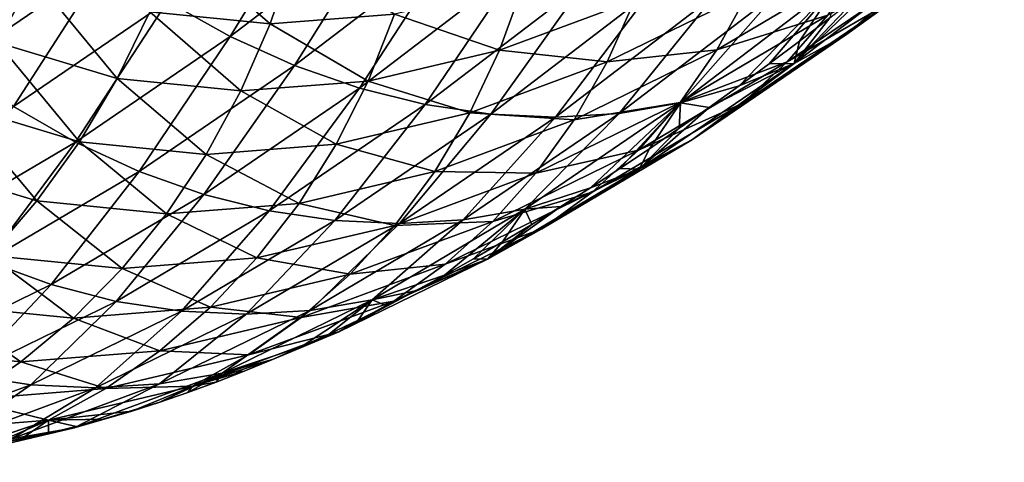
# Model space of a CAD drawing. Header units: millimetres. Extents: x -522 to 188, y -54 to 63.
# Tile 930 of 1056: x 10.31 to 14.06, y -53.7 to -52.01. Entities that reach past the tile are written whole.
import ezdxf

# ---------------------------------------------------------------- set-up
doc = ezdxf.new("R2010")
doc.units = ezdxf.units.MM
doc.header["$LTSCALE"] = 65.185185
doc.layers.add('39', color=7, linetype='CONTINUOUS')
doc.layers.add('40', color=7, linetype='CONTINUOUS')

msp = doc.modelspace()

# ---------------------------------------------------------------- linework, layer by layer
at = {"layer": '39', "linetype": 'CONTINUOUS'}
for points in [[(10.3657, -51.8512, -2.9363), (9.94, -51.6246, -2.2141), (10.2279, -52.1007, -2.9568), (10.3657, -51.8512, -2.9363)], [(13.6439, -51.9352, -10.5767), (13.4587, -52.0695, -10.7479), (14.058, -51.6122, -11.7357), (13.6439, -51.9352, -10.5767)], [(13.4587, -52.0695, -10.7479), (13.8598, -51.7221, -11.9098), (14.058, -51.6122, -11.7357), (13.4587, -52.0695, -10.7479)], [(11.266, -52.0305, -4.4633), (10.9111, -51.7196, -3.6562), (10.8081, -51.9844, -3.687), (11.266, -52.0305, -4.4633)], [(11.3561, -51.7646, -4.4102), (10.9111, -51.7196, -3.6562), (11.266, -52.0305, -4.4633), (11.3561, -51.7646, -4.4102)], [(13.2583, -52.1812, -10.9184), (13.8598, -51.7221, -11.9098), (13.4587, -52.0695, -10.7479), (13.2583, -52.1812, -10.9184)], [(13.2583, -52.1812, -10.9184), (13.6264, -51.8261, -12.0449), (13.8598, -51.7221, -11.9098), (13.2583, -52.1812, -10.9184)], [(11.7396, -51.9942, -5.2634), (11.3561, -51.7646, -4.4102), (11.266, -52.0305, -4.4633), (11.7396, -51.9942, -5.2634)], [(13.8124, -51.7795, -10.4063), (13.3868, -51.9968, -9.2864), (13.2328, -52.1751, -9.4482), (13.8124, -51.7795, -10.4063)], [(13.8124, -51.7795, -10.4063), (13.2328, -52.1751, -9.4482), (13.6439, -51.9352, -10.5767), (13.8124, -51.7795, -10.4063)], [(13.5215, -51.7998, -9.1292), (13.0842, -51.9126, -8.0634), (12.9647, -52.1295, -8.206), (13.5215, -51.7998, -9.1292)], [(13.5215, -51.7998, -9.1292), (12.9647, -52.1295, -8.206), (13.3868, -51.9968, -9.2864), (13.5215, -51.7998, -9.1292)], [(10.6843, -52.2381, -3.7314), (10.3657, -51.8512, -2.9363), (10.2279, -52.1007, -2.9568), (10.6843, -52.2381, -3.7314)], [(10.8081, -51.9844, -3.687), (10.3657, -51.8512, -2.9363), (10.6843, -52.2381, -3.7314), (10.8081, -51.9844, -3.687)], [(13.51, -51.9181, -11.8533), (13.6264, -51.8261, -12.0449), (13.2583, -52.1812, -10.9184), (13.51, -51.9181, -11.8533)], [(12.2295, -51.8795, -6.0865), (11.7396, -51.9942, -5.2634), (12.1381, -52.1309, -6.1871), (12.2295, -51.8795, -6.0865)], [(12.6526, -51.9399, -7.0469), (12.2295, -51.8795, -6.0865), (12.1381, -52.1309, -6.1871), (12.6526, -51.9399, -7.0469)], [(13.0842, -51.9126, -8.0634), (12.5477, -52.1752, -7.1707), (12.9647, -52.1295, -8.206), (13.0842, -51.9126, -8.0634)], [(13.0842, -51.9126, -8.0634), (12.6526, -51.9399, -7.0469), (12.5477, -52.1752, -7.1707), (13.0842, -51.9126, -8.0634)], [(13.3941, -52.0081, -11.6624), (13.51, -51.9181, -11.8533), (13.2583, -52.1812, -10.9184), (13.3941, -52.0081, -11.6624)], [(12.6526, -51.9399, -7.0469), (12.1381, -52.1309, -6.1871), (12.5477, -52.1752, -7.1707), (12.6526, -51.9399, -7.0469)], [(13.6439, -51.9352, -10.5767), (13.0609, -52.3331, -9.6129), (13.4587, -52.0695, -10.7479), (13.6439, -51.9352, -10.5767)], [(13.6439, -51.9352, -10.5767), (13.2328, -52.1751, -9.4482), (13.0609, -52.3331, -9.6129), (13.6439, -51.9352, -10.5767)], [(11.1546, -52.2853, -4.5291), (10.8081, -51.9844, -3.687), (10.6843, -52.2381, -3.7314), (11.1546, -52.2853, -4.5291)], [(11.266, -52.0305, -4.4633), (10.8081, -51.9844, -3.687), (11.1546, -52.2853, -4.5291), (11.266, -52.0305, -4.4633)], [(11.7396, -51.9942, -5.2634), (11.266, -52.0305, -4.4633), (11.6389, -52.2479, -5.348), (11.7396, -51.9942, -5.2634)], [(12.1381, -52.1309, -6.1871), (11.7396, -51.9942, -5.2634), (11.6389, -52.2479, -5.348), (12.1381, -52.1309, -6.1871)], [(13.3868, -51.9968, -9.2864), (12.8251, -52.3294, -8.3551), (13.2328, -52.1751, -9.4482), (13.3868, -51.9968, -9.2864)], [(13.3868, -51.9968, -9.2864), (12.9647, -52.1295, -8.206), (12.8251, -52.3294, -8.3551), (13.3868, -51.9968, -9.2864)], [(13.2787, -52.0961, -11.4722), (13.3941, -52.0081, -11.6624), (13.2583, -52.1812, -10.9184), (13.2787, -52.0961, -11.4722)], [(11.6389, -52.2479, -5.348), (11.266, -52.0305, -4.4633), (11.1546, -52.2853, -4.5291), (11.6389, -52.2479, -5.348)], [(13.0609, -52.3331, -9.6129), (12.8727, -52.4695, -9.7791), (13.4587, -52.0695, -10.7479), (13.0609, -52.3331, -9.6129)], [(12.8727, -52.4695, -9.7791), (13.2583, -52.1812, -10.9184), (13.4587, -52.0695, -10.7479), (12.8727, -52.4695, -9.7791)], [(10.5407, -52.4784, -3.789), (10.2279, -52.1007, -2.9568), (10.071, -52.337, -2.9917), (10.5407, -52.4784, -3.789)], [(10.6843, -52.2381, -3.7314), (10.2279, -52.1007, -2.9568), (10.5407, -52.4784, -3.789), (10.6843, -52.2381, -3.7314)], [(13.1638, -52.1821, -11.2826), (13.2787, -52.0961, -11.4722), (13.2583, -52.1812, -10.9184), (13.1638, -52.1821, -11.2826)], [(12.1381, -52.1309, -6.1871), (11.6389, -52.2479, -5.348), (12.0255, -52.369, -6.2979), (12.1381, -52.1309, -6.1871)], [(12.5477, -52.1752, -7.1707), (12.1381, -52.1309, -6.1871), (12.0255, -52.369, -6.2979), (12.5477, -52.1752, -7.1707)], [(12.9647, -52.1295, -8.206), (12.5477, -52.1752, -7.1707), (12.4219, -52.3951, -7.3029), (12.9647, -52.1295, -8.206)], [(12.9647, -52.1295, -8.206), (12.4219, -52.3951, -7.3029), (12.8251, -52.3294, -8.3551), (12.9647, -52.1295, -8.206)], [(12.5477, -52.1752, -7.1707), (12.0255, -52.369, -6.2979), (12.4219, -52.3951, -7.3029), (12.5477, -52.1752, -7.1707)], [(13.2328, -52.1751, -9.4482), (12.8251, -52.3294, -8.3551), (12.6666, -52.5103, -8.5094), (13.2328, -52.1751, -9.4482)], [(13.2328, -52.1751, -9.4482), (12.6666, -52.5103, -8.5094), (13.0609, -52.3331, -9.6129), (13.2328, -52.1751, -9.4482)], [(12.6698, -52.5829, -9.9454), (13.2583, -52.1812, -10.9184), (12.8727, -52.4695, -9.7791), (12.6698, -52.5829, -9.9454)], [(12.6698, -52.5829, -9.9454), (12.9353, -52.3477, -10.9055), (13.2583, -52.1812, -10.9184), (12.6698, -52.5829, -9.9454)], [(12.9353, -52.3477, -10.9055), (13.0493, -52.2659, -11.0937), (13.2583, -52.1812, -10.9184), (12.9353, -52.3477, -10.9055)], [(13.0493, -52.2659, -11.0937), (13.1638, -52.1821, -11.2826), (13.2583, -52.1812, -10.9184), (13.0493, -52.2659, -11.0937)], [(11.0227, -52.5266, -4.607), (10.6843, -52.2381, -3.7314), (10.5407, -52.4784, -3.789), (11.0227, -52.5266, -4.607)], [(11.1546, -52.2853, -4.5291), (10.6843, -52.2381, -3.7314), (11.0227, -52.5266, -4.607), (11.1546, -52.2853, -4.5291)], [(11.6389, -52.2479, -5.348), (11.1546, -52.2853, -4.5291), (11.5173, -52.4882, -5.4436), (11.6389, -52.2479, -5.348)], [(12.0255, -52.369, -6.2979), (11.6389, -52.2479, -5.348), (11.5173, -52.4882, -5.4436), (12.0255, -52.369, -6.2979)], [(11.5173, -52.4882, -5.4436), (11.1546, -52.2853, -4.5291), (11.0227, -52.5266, -4.607), (11.5173, -52.4882, -5.4436)], [(10.3788, -52.7031, -3.8592), (10.071, -52.337, -2.9917), (9.8966, -52.558, -3.0406), (10.3788, -52.7031, -3.8592)], [(10.5407, -52.4784, -3.789), (10.071, -52.337, -2.9917), (10.3788, -52.7031, -3.8592), (10.5407, -52.4784, -3.789)], [(12.8251, -52.3294, -8.3551), (12.2765, -52.5977, -7.4425), (12.6666, -52.5103, -8.5094), (12.8251, -52.3294, -8.3551)], [(12.8251, -52.3294, -8.3551), (12.4219, -52.3951, -7.3029), (12.2765, -52.5977, -7.4425), (12.8251, -52.3294, -8.3551)], [(13.0609, -52.3331, -9.6129), (12.4906, -52.6707, -8.6675), (12.8727, -52.4695, -9.7791), (13.0609, -52.3331, -9.6129)], [(13.0609, -52.3331, -9.6129), (12.6666, -52.5103, -8.5094), (12.4906, -52.6707, -8.6675), (13.0609, -52.3331, -9.6129)], [(12.0255, -52.369, -6.2979), (11.5173, -52.4882, -5.4436), (11.8925, -52.5916, -6.4181), (12.0255, -52.369, -6.2979)], [(12.4219, -52.3951, -7.3029), (12.0255, -52.369, -6.2979), (11.8925, -52.5916, -6.4181), (12.4219, -52.3951, -7.3029)], [(12.8218, -52.4273, -10.7179), (12.9353, -52.3477, -10.9055), (12.6698, -52.5829, -9.9454), (12.8218, -52.4273, -10.7179)], [(12.4219, -52.3951, -7.3029), (11.8925, -52.5916, -6.4181), (12.2765, -52.5977, -7.4425), (12.4219, -52.3951, -7.3029)], [(12.7087, -52.5048, -10.531), (12.8218, -52.4273, -10.7179), (12.6698, -52.5829, -9.9454), (12.7087, -52.5048, -10.531)], [(10.8718, -52.7522, -4.6963), (10.5407, -52.4784, -3.789), (10.3788, -52.7031, -3.8592), (10.8718, -52.7522, -4.6963)], [(11.0227, -52.5266, -4.607), (10.5407, -52.4784, -3.789), (10.8718, -52.7522, -4.6963), (11.0227, -52.5266, -4.607)], [(11.5173, -52.4882, -5.4436), (11.0227, -52.5266, -4.607), (11.3759, -52.7129, -5.5495), (11.5173, -52.4882, -5.4436)], [(11.8925, -52.5916, -6.4181), (11.5173, -52.4882, -5.4436), (11.3759, -52.7129, -5.5495), (11.8925, -52.5916, -6.4181)], [(12.4906, -52.6707, -8.6675), (12.2988, -52.809, -8.828), (12.8727, -52.4695, -9.7791), (12.4906, -52.6707, -8.6675)], [(12.2988, -52.809, -8.828), (12.6698, -52.5829, -9.9454), (12.8727, -52.4695, -9.7791), (12.2988, -52.809, -8.828)], [(11.3759, -52.7129, -5.5495), (11.0227, -52.5266, -4.607), (10.8718, -52.7522, -4.6963), (11.3759, -52.7129, -5.5495)], [(12.6666, -52.5103, -8.5094), (12.2765, -52.5977, -7.4425), (12.1127, -52.7811, -7.5881), (12.6666, -52.5103, -8.5094)], [(12.6666, -52.5103, -8.5094), (12.1127, -52.7811, -7.5881), (12.4906, -52.6707, -8.6675), (12.6666, -52.5103, -8.5094)], [(12.5961, -52.5801, -10.3447), (12.7087, -52.5048, -10.531), (12.6698, -52.5829, -9.9454), (12.5961, -52.5801, -10.3447)], [(10.3788, -52.7031, -3.8592), (9.8966, -52.558, -3.0406), (10.1999, -52.9103, -3.9414), (10.3788, -52.7031, -3.8592)], [(11.8925, -52.5916, -6.4181), (11.3759, -52.7129, -5.5495), (11.7403, -52.7966, -6.5464), (11.8925, -52.5916, -6.4181)], [(12.2765, -52.5977, -7.4425), (11.8925, -52.5916, -6.4181), (11.7403, -52.7966, -6.5464), (12.2765, -52.5977, -7.4425)], [(12.2765, -52.5977, -7.4425), (11.7403, -52.7966, -6.5464), (12.1127, -52.7811, -7.5881), (12.2765, -52.5977, -7.4425)], [(12.0929, -52.9241, -8.9893), (12.6698, -52.5829, -9.9454), (12.2988, -52.809, -8.828), (12.0929, -52.9241, -8.9893)], [(12.0929, -52.9241, -8.9893), (12.3721, -52.7242, -9.9739), (12.6698, -52.5829, -9.9454), (12.0929, -52.9241, -8.9893)], [(12.3721, -52.7242, -9.9739), (12.4839, -52.6533, -10.159), (12.6698, -52.5829, -9.9454), (12.3721, -52.7242, -9.9739)], [(12.4839, -52.6533, -10.159), (12.5961, -52.5801, -10.3447), (12.6698, -52.5829, -9.9454), (12.4839, -52.6533, -10.159)], [(12.4906, -52.6707, -8.6675), (11.932, -52.9437, -7.7385), (12.2988, -52.809, -8.828), (12.4906, -52.6707, -8.6675)], [(12.4906, -52.6707, -8.6675), (12.1127, -52.7811, -7.5881), (11.932, -52.9437, -7.7385), (12.4906, -52.6707, -8.6675)], [(10.703, -52.9602, -4.7961), (10.3788, -52.7031, -3.8592), (10.1999, -52.9103, -3.9414), (10.703, -52.9602, -4.7961)], [(10.8718, -52.7522, -4.6963), (10.3788, -52.7031, -3.8592), (10.703, -52.9602, -4.7961), (10.8718, -52.7522, -4.6963)], [(11.3759, -52.7129, -5.5495), (10.8718, -52.7522, -4.6963), (11.2161, -52.9198, -5.6647), (11.3759, -52.7129, -5.5495)], [(11.7403, -52.7966, -6.5464), (11.3759, -52.7129, -5.5495), (11.2161, -52.9198, -5.6647), (11.7403, -52.7966, -6.5464)], [(11.2161, -52.9198, -5.6647), (10.8718, -52.7522, -4.6963), (10.703, -52.9602, -4.7961), (11.2161, -52.9198, -5.6647)], [(12.2607, -52.7929, -9.7894), (12.3721, -52.7242, -9.9739), (12.0929, -52.9241, -8.9893), (12.2607, -52.7929, -9.7894)], [(12.1127, -52.7811, -7.5881), (11.7403, -52.7966, -6.5464), (11.5704, -52.9822, -6.6819), (12.1127, -52.7811, -7.5881)], [(12.1127, -52.7811, -7.5881), (11.5704, -52.9822, -6.6819), (11.932, -52.9437, -7.7385), (12.1127, -52.7811, -7.5881)], [(12.1497, -52.8593, -9.6055), (12.2607, -52.7929, -9.7894), (12.0929, -52.9241, -8.9893), (12.1497, -52.8593, -9.6055)], [(11.7403, -52.7966, -6.5464), (11.2161, -52.9198, -5.6647), (11.5704, -52.9822, -6.6819), (11.7403, -52.7966, -6.5464)], [(11.932, -52.9437, -7.7385), (11.7361, -53.0839, -7.8922), (12.2988, -52.809, -8.828), (11.932, -52.9437, -7.7385)], [(11.7361, -53.0839, -7.8922), (12.0929, -52.9241, -8.9893), (12.2988, -52.809, -8.828), (11.7361, -53.0839, -7.8922)], [(12.0391, -52.9235, -9.4222), (12.1497, -52.8593, -9.6055), (12.0929, -52.9241, -8.9893), (12.0391, -52.9235, -9.4222)], [(10.5181, -53.1485, -4.9056), (10.1999, -52.9103, -3.9414), (10.0057, -53.0979, -4.0348), (10.5181, -53.1485, -4.9056)], [(10.703, -52.9602, -4.7961), (10.1999, -52.9103, -3.9414), (10.5181, -53.1485, -4.9056), (10.703, -52.9602, -4.7961)], [(11.2161, -52.9198, -5.6647), (10.703, -52.9602, -4.7961), (11.0391, -53.1073, -5.7882), (11.2161, -52.9198, -5.6647)], [(11.5704, -52.9822, -6.6819), (11.2161, -52.9198, -5.6647), (11.0391, -53.1073, -5.7882), (11.5704, -52.9822, -6.6819)], [(11.932, -52.9437, -7.7385), (11.3843, -53.1468, -6.8231), (11.7361, -53.0839, -7.8922), (11.932, -52.9437, -7.7385)], [(11.932, -52.9437, -7.7385), (11.5704, -52.9822, -6.6819), (11.3843, -53.1468, -6.8231), (11.932, -52.9437, -7.7385)], [(11.5268, -53.2006, -8.0478), (12.0929, -52.9241, -8.9893), (11.7361, -53.0839, -7.8922), (11.5268, -53.2006, -8.0478)], [(11.5268, -53.2006, -8.0478), (11.8191, -53.0448, -9.0571), (12.0929, -52.9241, -8.9893), (11.5268, -53.2006, -8.0478)], [(11.8191, -53.0448, -9.0571), (11.9289, -52.9853, -9.2394), (12.0929, -52.9241, -8.9893), (11.8191, -53.0448, -9.0571)], [(11.9289, -52.9853, -9.2394), (12.0391, -52.9235, -9.4222), (12.0929, -52.9241, -8.9893), (11.9289, -52.9853, -9.2394)], [(11.0391, -53.1073, -5.7882), (10.703, -52.9602, -4.7961), (10.5181, -53.1485, -4.9056), (11.0391, -53.1073, -5.7882)], [(11.5704, -52.9822, -6.6819), (11.0391, -53.1073, -5.7882), (11.3843, -53.1468, -6.8231), (11.5704, -52.9822, -6.6819)], [(11.7096, -53.1019, -8.8753), (11.8191, -53.0448, -9.0571), (11.5268, -53.2006, -8.0478), (11.7096, -53.1019, -8.8753)], [(11.3843, -53.1468, -6.8231), (11.1837, -53.2888, -6.9689), (11.7361, -53.0839, -7.8922), (11.3843, -53.1468, -6.8231)], [(11.1837, -53.2888, -6.9689), (11.5268, -53.2006, -8.0478), (11.7361, -53.0839, -7.8922), (11.1837, -53.2888, -6.9689)], [(10.3185, -53.3155, -5.0237), (10.0057, -53.0979, -4.0348), (9.7979, -53.2644, -4.1387), (10.3185, -53.3155, -5.0237)], [(10.5181, -53.1485, -4.9056), (10.0057, -53.0979, -4.0348), (10.3185, -53.3155, -5.0237), (10.5181, -53.1485, -4.9056)], [(11.0391, -53.1073, -5.7882), (10.5181, -53.1485, -4.9056), (10.8468, -53.2734, -5.9187), (11.0391, -53.1073, -5.7882)], [(11.3843, -53.1468, -6.8231), (11.0391, -53.1073, -5.7882), (10.8468, -53.2734, -5.9187), (11.3843, -53.1468, -6.8231)], [(11.6006, -53.1566, -8.694), (11.7096, -53.1019, -8.8753), (11.5268, -53.2006, -8.0478), (11.6006, -53.1566, -8.694)], [(10.8468, -53.2734, -5.9187), (10.5181, -53.1485, -4.9056), (10.3185, -53.3155, -5.0237), (10.8468, -53.2734, -5.9187)], [(11.3843, -53.1468, -6.8231), (10.8468, -53.2734, -5.9187), (11.1837, -53.2888, -6.9689), (11.3843, -53.1468, -6.8231)], [(11.4918, -53.2088, -8.5131), (11.6006, -53.1566, -8.694), (11.5268, -53.2006, -8.0478), (11.4918, -53.2088, -8.5131)], [(10.9703, -53.4069, -7.1179), (11.5268, -53.2006, -8.0478), (11.1837, -53.2888, -6.9689), (10.9703, -53.4069, -7.1179)], [(10.9703, -53.4069, -7.1179), (11.2754, -53.3057, -8.1527), (11.5268, -53.2006, -8.0478), (10.9703, -53.4069, -7.1179)], [(11.2754, -53.3057, -8.1527), (11.3835, -53.2585, -8.3327), (11.5268, -53.2006, -8.0478), (11.2754, -53.3057, -8.1527)], [(11.3835, -53.2585, -8.3327), (11.4918, -53.2088, -8.5131), (11.5268, -53.2006, -8.0478), (11.3835, -53.2585, -8.3327)], [(10.3185, -53.3155, -5.0237), (9.7979, -53.2644, -4.1387), (10.1062, -53.4597, -5.1494), (10.3185, -53.3155, -5.0237)], [(10.8468, -53.2734, -5.9187), (10.3185, -53.3155, -5.0237), (10.6407, -53.4168, -6.0552), (10.8468, -53.2734, -5.9187)], [(10.8468, -53.2734, -5.9187), (10.6407, -53.4168, -6.0552), (11.1837, -53.2888, -6.9689), (10.8468, -53.2734, -5.9187)], [(10.3185, -53.3155, -5.0237), (10.1062, -53.4597, -5.1494), (10.6407, -53.4168, -6.0552), (10.3185, -53.3155, -5.0237)], [(10.6407, -53.4168, -6.0552), (10.9703, -53.4069, -7.1179), (11.1837, -53.2888, -6.9689), (10.6407, -53.4168, -6.0552)], [(11.1677, -53.3503, -7.9731), (11.2754, -53.3057, -8.1527), (10.9703, -53.4069, -7.1179), (11.1677, -53.3503, -7.9731)], [(11.0604, -53.3923, -7.7939), (11.1677, -53.3503, -7.9731), (10.9703, -53.4069, -7.1179), (11.0604, -53.3923, -7.7939)], [(10.9533, -53.4316, -7.615), (11.0604, -53.3923, -7.7939), (10.9703, -53.4069, -7.1179), (10.9533, -53.4316, -7.615)], [(10.1062, -53.4597, -5.1494), (10.4228, -53.5362, -6.1965), (10.6407, -53.4168, -6.0552), (10.1062, -53.4597, -5.1494)], [(10.4228, -53.5362, -6.1965), (10.9703, -53.4069, -7.1179), (10.6407, -53.4168, -6.0552), (10.4228, -53.5362, -6.1965)], [(10.4228, -53.5362, -6.1965), (10.7402, -53.502, -7.2581), (10.9703, -53.4069, -7.1179), (10.4228, -53.5362, -6.1965)], [(10.7402, -53.502, -7.2581), (10.8466, -53.4681, -7.4364), (10.9703, -53.4069, -7.1179), (10.7402, -53.502, -7.2581)], [(10.8466, -53.4681, -7.4364), (10.9533, -53.4316, -7.615), (10.9703, -53.4069, -7.1179), (10.8466, -53.4681, -7.4364)], [(9.8831, -53.5798, -5.2816), (10.4228, -53.5362, -6.1965), (10.1062, -53.4597, -5.1494), (9.8831, -53.5798, -5.2816)], [(10.6341, -53.5329, -7.0801), (10.7402, -53.502, -7.2581), (10.4228, -53.5362, -6.1965), (10.6341, -53.5329, -7.0801)], [(9.8831, -53.5798, -5.2816), (10.1081, -53.6434, -6.1936), (10.4228, -53.5362, -6.1965), (9.8831, -53.5798, -5.2816)], [(10.1081, -53.6434, -6.1936), (10.2127, -53.6274, -6.3705), (10.4228, -53.5362, -6.1965), (10.1081, -53.6434, -6.1936)], [(10.2127, -53.6274, -6.3705), (10.3176, -53.6083, -6.5476), (10.4228, -53.5362, -6.1965), (10.2127, -53.6274, -6.3705)], [(10.3176, -53.6083, -6.5476), (10.4228, -53.5862, -6.7249), (10.4228, -53.5362, -6.1965), (10.3176, -53.6083, -6.5476)], [(10.5283, -53.561, -6.9024), (10.6341, -53.5329, -7.0801), (10.4228, -53.5362, -6.1965), (10.5283, -53.561, -6.9024)], [(10.4228, -53.5862, -6.7249), (10.5283, -53.561, -6.9024), (10.4228, -53.5362, -6.1965), (10.4228, -53.5862, -6.7249)]]:
    msp.add_3dface(points, dxfattribs=at)
at = {"layer": '40', "linetype": 'CONTINUOUS'}
for points in [[(11.4754, -51.4876, -13.2462), (11.1139, -52.078, -12.1726), (10.8759, -51.9453, -12.2585), (11.4754, -51.4876, -13.2462)], [(11.7156, -51.6187, -13.1639), (11.1139, -52.078, -12.1726), (11.4754, -51.4876, -13.2462), (11.7156, -51.6187, -13.1639)], [(10.4269, -51.6166, -12.3864), (10.0636, -52.1887, -11.3667), (9.8478, -52.012, -11.4288), (10.4269, -51.6166, -12.3864)], [(10.6462, -51.791, -12.33), (10.0636, -52.1887, -11.3667), (10.4269, -51.6166, -12.3864), (10.6462, -51.791, -12.33)], [(11.7156, -51.6187, -13.1639), (11.3581, -52.1881, -12.0729), (11.1139, -52.078, -12.1726), (11.7156, -51.6187, -13.1639)], [(11.9615, -51.7274, -13.0672), (11.3581, -52.1881, -12.0729), (11.7156, -51.6187, -13.1639), (11.9615, -51.7274, -13.0672)], [(11.9615, -51.7274, -13.0672), (11.6062, -52.2744, -11.9604), (11.3581, -52.1881, -12.0729), (11.9615, -51.7274, -13.0672)], [(12.211, -51.8128, -12.9569), (11.6062, -52.2744, -11.9604), (11.9615, -51.7274, -13.0672), (12.211, -51.8128, -12.9569)], [(10.6462, -51.791, -12.33), (10.2902, -52.345, -11.2901), (10.0636, -52.1887, -11.3667), (10.6462, -51.791, -12.33)], [(10.8759, -51.9453, -12.2585), (10.2902, -52.345, -11.2901), (10.6462, -51.791, -12.33), (10.8759, -51.9453, -12.2585)], [(12.211, -51.8128, -12.9569), (11.8561, -52.3363, -11.8362), (11.6062, -52.2744, -11.9604), (12.211, -51.8128, -12.9569)], [(12.4617, -51.874, -12.8342), (11.8561, -52.3363, -11.8362), (12.211, -51.8128, -12.9569), (12.4617, -51.874, -12.8342)], [(12.4617, -51.874, -12.8342), (12.1053, -52.3731, -11.7013), (11.8561, -52.3363, -11.8362), (12.4617, -51.874, -12.8342)], [(12.7114, -51.9105, -12.7001), (12.1053, -52.3731, -11.7013), (12.4617, -51.874, -12.8342), (12.7114, -51.9105, -12.7001)], [(13.4318, -51.8696, -12.2419), (13.0493, -52.2659, -11.0937), (12.8271, -52.3311, -11.2454), (13.4318, -51.8696, -12.2419)], [(13.4318, -51.8696, -12.2419), (12.8271, -52.3311, -11.2454), (13.1986, -51.9083, -12.4026), (13.4318, -51.8696, -12.2419)], [(13.1638, -52.1821, -11.2826), (13.0493, -52.2659, -11.0937), (13.4318, -51.8696, -12.2419), (13.1638, -52.1821, -11.2826)], [(13.2787, -52.0961, -11.4722), (13.1638, -52.1821, -11.2826), (13.4318, -51.8696, -12.2419), (13.2787, -52.0961, -11.4722)], [(13.3941, -52.0081, -11.6624), (13.2787, -52.0961, -11.4722), (13.4318, -51.8696, -12.2419), (13.3941, -52.0081, -11.6624)], [(12.7114, -51.9105, -12.7001), (12.3517, -52.3846, -11.557), (12.1053, -52.3731, -11.7013), (12.7114, -51.9105, -12.7001)], [(12.9578, -51.922, -12.5558), (12.3517, -52.3846, -11.557), (12.7114, -51.9105, -12.7001), (12.9578, -51.922, -12.5558)], [(12.9578, -51.922, -12.5558), (12.5931, -52.3705, -11.4046), (12.3517, -52.3846, -11.557), (12.9578, -51.922, -12.5558)], [(13.1986, -51.9083, -12.4026), (12.5931, -52.3705, -11.4046), (12.9578, -51.922, -12.5558), (13.1986, -51.9083, -12.4026)], [(13.1986, -51.9083, -12.4026), (12.8271, -52.3311, -11.2454), (12.5931, -52.3705, -11.4046), (13.1986, -51.9083, -12.4026)], [(10.8759, -51.9453, -12.2585), (10.5257, -52.4796, -11.1999), (10.2902, -52.345, -11.2901), (10.8759, -51.9453, -12.2585)], [(11.1139, -52.078, -12.1726), (10.5257, -52.4796, -11.1999), (10.8759, -51.9453, -12.2585), (11.1139, -52.078, -12.1726)], [(11.1139, -52.078, -12.1726), (10.7678, -52.5911, -11.0968), (10.5257, -52.4796, -11.1999), (11.1139, -52.078, -12.1726)], [(11.3581, -52.1881, -12.0729), (10.7678, -52.5911, -11.0968), (11.1139, -52.078, -12.1726), (11.3581, -52.1881, -12.0729)], [(11.3581, -52.1881, -12.0729), (11.0143, -52.6785, -10.9817), (10.7678, -52.5911, -11.0968), (11.3581, -52.1881, -12.0729)], [(11.6062, -52.2744, -11.9604), (11.0143, -52.6785, -10.9817), (11.3581, -52.1881, -12.0729), (11.6062, -52.2744, -11.9604)], [(13.0493, -52.2659, -11.0937), (12.9353, -52.3477, -10.9055), (12.8271, -52.3311, -11.2454), (13.0493, -52.2659, -11.0937)], [(11.6062, -52.2744, -11.9604), (11.263, -52.7411, -10.8556), (11.0143, -52.6785, -10.9817), (11.6062, -52.2744, -11.9604)], [(11.8561, -52.3363, -11.8362), (11.263, -52.7411, -10.8556), (11.6062, -52.2744, -11.9604), (11.8561, -52.3363, -11.8362)], [(10.5257, -52.4796, -11.1999), (9.9494, -52.8199, -10.2446), (10.2902, -52.345, -11.2901), (10.5257, -52.4796, -11.1999)], [(11.8561, -52.3363, -11.8362), (11.5117, -52.7783, -10.7199), (11.263, -52.7411, -10.8556), (11.8561, -52.3363, -11.8362)], [(12.1053, -52.3731, -11.7013), (11.5117, -52.7783, -10.7199), (11.8561, -52.3363, -11.8362), (12.1053, -52.3731, -11.7013)], [(12.8271, -52.3311, -11.2454), (12.4839, -52.6533, -10.159), (12.2351, -52.7352, -10.2666), (12.8271, -52.3311, -11.2454)], [(12.8271, -52.3311, -11.2454), (12.2351, -52.7352, -10.2666), (12.5931, -52.3705, -11.4046), (12.8271, -52.3311, -11.2454)], [(12.5961, -52.5801, -10.3447), (12.4839, -52.6533, -10.159), (12.8271, -52.3311, -11.2454), (12.5961, -52.5801, -10.3447)], [(12.7087, -52.5048, -10.531), (12.5961, -52.5801, -10.3447), (12.8271, -52.3311, -11.2454), (12.7087, -52.5048, -10.531)], [(12.8218, -52.4273, -10.7179), (12.7087, -52.5048, -10.531), (12.8271, -52.3311, -11.2454), (12.8218, -52.4273, -10.7179)], [(12.9353, -52.3477, -10.9055), (12.8218, -52.4273, -10.7179), (12.8271, -52.3311, -11.2454), (12.9353, -52.3477, -10.9055)], [(12.1053, -52.3731, -11.7013), (11.7581, -52.7898, -10.5755), (11.5117, -52.7783, -10.7199), (12.1053, -52.3731, -11.7013)], [(12.3517, -52.3846, -11.557), (11.7581, -52.7898, -10.5755), (12.1053, -52.3731, -11.7013), (12.3517, -52.3846, -11.557)], [(12.5931, -52.3705, -11.4046), (12, -52.7754, -10.424), (12.3517, -52.3846, -11.557), (12.5931, -52.3705, -11.4046)], [(12.5931, -52.3705, -11.4046), (12.2351, -52.7352, -10.2666), (12, -52.7754, -10.424), (12.5931, -52.3705, -11.4046)], [(12.3517, -52.3846, -11.557), (12, -52.7754, -10.424), (11.7581, -52.7898, -10.5755), (12.3517, -52.3846, -11.557)], [(10.5257, -52.4796, -11.1999), (10.1889, -52.9329, -10.1374), (9.9494, -52.8199, -10.2446), (10.5257, -52.4796, -11.1999)], [(10.7678, -52.5911, -11.0968), (10.1889, -52.9329, -10.1374), (10.5257, -52.4796, -11.1999), (10.7678, -52.5911, -11.0968)], [(10.7678, -52.5911, -11.0968), (10.4336, -53.0216, -10.0191), (10.1889, -52.9329, -10.1374), (10.7678, -52.5911, -11.0968)], [(11.0143, -52.6785, -10.9817), (10.4336, -53.0216, -10.0191), (10.7678, -52.5911, -11.0968), (11.0143, -52.6785, -10.9817)], [(11.0143, -52.6785, -10.9817), (10.681, -53.085, -9.891), (10.4336, -53.0216, -10.0191), (11.0143, -52.6785, -10.9817)], [(11.263, -52.7411, -10.8556), (10.681, -53.085, -9.891), (11.0143, -52.6785, -10.9817), (11.263, -52.7411, -10.8556)], [(12.4839, -52.6533, -10.159), (12.3721, -52.7242, -9.9739), (12.2351, -52.7352, -10.2666), (12.4839, -52.6533, -10.159)], [(11.263, -52.7411, -10.8556), (10.929, -53.1226, -9.7541), (10.681, -53.085, -9.891), (11.263, -52.7411, -10.8556)], [(11.5117, -52.7783, -10.7199), (10.929, -53.1226, -9.7541), (11.263, -52.7411, -10.8556), (11.5117, -52.7783, -10.7199)], [(12.2351, -52.7352, -10.2666), (11.9289, -52.9853, -9.2394), (11.6541, -53.0787, -9.3037), (12.2351, -52.7352, -10.2666)], [(12.2351, -52.7352, -10.2666), (11.6541, -53.0787, -9.3037), (12, -52.7754, -10.424), (12.2351, -52.7352, -10.2666)], [(12.0391, -52.9235, -9.4222), (11.9289, -52.9853, -9.2394), (12.2351, -52.7352, -10.2666), (12.0391, -52.9235, -9.4222)], [(12.1497, -52.8593, -9.6055), (12.0391, -52.9235, -9.4222), (12.2351, -52.7352, -10.2666), (12.1497, -52.8593, -9.6055)], [(12.2607, -52.7929, -9.7894), (12.1497, -52.8593, -9.6055), (12.2351, -52.7352, -10.2666), (12.2607, -52.7929, -9.7894)], [(12.3721, -52.7242, -9.9739), (12.2607, -52.7929, -9.7894), (12.2351, -52.7352, -10.2666), (12.3721, -52.7242, -9.9739)], [(11.5117, -52.7783, -10.7199), (11.1754, -53.1342, -9.6097), (10.929, -53.1226, -9.7541), (11.5117, -52.7783, -10.7199)], [(11.7581, -52.7898, -10.5755), (11.1754, -53.1342, -9.6097), (11.5117, -52.7783, -10.7199), (11.7581, -52.7898, -10.5755)], [(11.7581, -52.7898, -10.5755), (11.4178, -53.1195, -9.4591), (11.1754, -53.1342, -9.6097), (11.7581, -52.7898, -10.5755)], [(12, -52.7754, -10.424), (11.4178, -53.1195, -9.4591), (11.7581, -52.7898, -10.5755), (12, -52.7754, -10.424)], [(12, -52.7754, -10.424), (11.6541, -53.0787, -9.3037), (11.4178, -53.1195, -9.4591), (12, -52.7754, -10.424)], [(10.4336, -53.0216, -10.0191), (9.863, -53.2996, -9.0704), (10.1889, -52.9329, -10.1374), (10.4336, -53.0216, -10.0191)], [(11.9289, -52.9853, -9.2394), (11.8191, -53.0448, -9.0571), (11.6541, -53.0787, -9.3037), (11.9289, -52.9853, -9.2394)], [(10.4336, -53.0216, -10.0191), (10.1089, -53.3638, -8.9397), (9.863, -53.2996, -9.0704), (10.4336, -53.0216, -10.0191)], [(10.681, -53.085, -9.891), (10.1089, -53.3638, -8.9397), (10.4336, -53.0216, -10.0191), (10.681, -53.085, -9.891)], [(11.8191, -53.0448, -9.0571), (11.7096, -53.1019, -8.8753), (11.6541, -53.0787, -9.3037), (11.8191, -53.0448, -9.0571)], [(10.681, -53.085, -9.891), (10.3561, -53.402, -8.8015), (10.1089, -53.3638, -8.9397), (10.681, -53.085, -9.891)], [(10.929, -53.1226, -9.7541), (10.3561, -53.402, -8.8015), (10.681, -53.085, -9.891), (10.929, -53.1226, -9.7541)], [(11.6541, -53.0787, -9.3037), (11.3835, -53.2585, -8.3327), (11.0831, -53.3574, -8.3543), (11.6541, -53.0787, -9.3037)], [(11.6541, -53.0787, -9.3037), (11.0831, -53.3574, -8.3543), (11.4178, -53.1195, -9.4591), (11.6541, -53.0787, -9.3037)], [(11.4918, -53.2088, -8.5131), (11.3835, -53.2585, -8.3327), (11.6541, -53.0787, -9.3037), (11.4918, -53.2088, -8.5131)], [(11.6006, -53.1566, -8.694), (11.4918, -53.2088, -8.5131), (11.6541, -53.0787, -9.3037), (11.6006, -53.1566, -8.694)], [(11.7096, -53.1019, -8.8753), (11.6006, -53.1566, -8.694), (11.6541, -53.0787, -9.3037), (11.7096, -53.1019, -8.8753)], [(10.929, -53.1226, -9.7541), (10.6023, -53.4137, -8.6569), (10.3561, -53.402, -8.8015), (10.929, -53.1226, -9.7541)], [(11.1754, -53.1342, -9.6097), (10.6023, -53.4137, -8.6569), (10.929, -53.1226, -9.7541), (11.1754, -53.1342, -9.6097)], [(11.4178, -53.1195, -9.4591), (10.8454, -53.3988, -8.5074), (11.1754, -53.1342, -9.6097), (11.4178, -53.1195, -9.4591)], [(11.4178, -53.1195, -9.4591), (11.0831, -53.3574, -8.3543), (10.8454, -53.3988, -8.5074), (11.4178, -53.1195, -9.4591)], [(11.1754, -53.1342, -9.6097), (10.8454, -53.3988, -8.5074), (10.6023, -53.4137, -8.6569), (11.1754, -53.1342, -9.6097)], [(11.3835, -53.2585, -8.3327), (11.2754, -53.3057, -8.1527), (11.0831, -53.3574, -8.3543), (11.3835, -53.2585, -8.3327)], [(11.2754, -53.3057, -8.1527), (11.1677, -53.3503, -7.9731), (11.0831, -53.3574, -8.3543), (11.2754, -53.3057, -8.1527)], [(11.1677, -53.3503, -7.9731), (11.0604, -53.3923, -7.7939), (11.0831, -53.3574, -8.3543), (11.1677, -53.3503, -7.9731)], [(10.3561, -53.402, -8.8015), (9.792, -53.611, -7.8588), (10.1089, -53.3638, -8.9397), (10.3561, -53.402, -8.8015)], [(11.0831, -53.3574, -8.3543), (10.8466, -53.4681, -7.4364), (10.5212, -53.5657, -7.4151), (11.0831, -53.3574, -8.3543)], [(11.0831, -53.3574, -8.3543), (10.5212, -53.5657, -7.4151), (10.8454, -53.3988, -8.5074), (11.0831, -53.3574, -8.3543)], [(10.9533, -53.4316, -7.615), (10.8466, -53.4681, -7.4364), (11.0831, -53.3574, -8.3543), (10.9533, -53.4316, -7.615)], [(11.0604, -53.3923, -7.7939), (10.9533, -53.4316, -7.615), (11.0831, -53.3574, -8.3543), (11.0604, -53.3923, -7.7939)], [(10.3561, -53.402, -8.8015), (10.0381, -53.6228, -7.714), (9.792, -53.611, -7.8588), (10.3561, -53.402, -8.8015)], [(10.6023, -53.4137, -8.6569), (10.0381, -53.6228, -7.714), (10.3561, -53.402, -8.8015), (10.6023, -53.4137, -8.6569)], [(10.6023, -53.4137, -8.6569), (10.2819, -53.6076, -7.5656), (10.0381, -53.6228, -7.714), (10.6023, -53.4137, -8.6569)], [(10.8454, -53.3988, -8.5074), (10.2819, -53.6076, -7.5656), (10.6023, -53.4137, -8.6569), (10.8454, -53.3988, -8.5074)], [(10.8454, -53.3988, -8.5074), (10.5212, -53.5657, -7.4151), (10.2819, -53.6076, -7.5656), (10.8454, -53.3988, -8.5074)], [(10.8466, -53.4681, -7.4364), (10.7402, -53.502, -7.2581), (10.5212, -53.5657, -7.4151), (10.8466, -53.4681, -7.4364)], [(10.7402, -53.502, -7.2581), (10.6341, -53.5329, -7.0801), (10.5212, -53.5657, -7.4151), (10.7402, -53.502, -7.2581)], [(10.6341, -53.5329, -7.0801), (10.5283, -53.561, -6.9024), (10.5212, -53.5657, -7.4151), (10.6341, -53.5329, -7.0801)], [(10.5212, -53.5657, -7.4151), (10.2127, -53.6274, -6.3705), (9.9673, -53.6967, -6.483), (10.5212, -53.5657, -7.4151)], [(10.5212, -53.5657, -7.4151), (9.9673, -53.6967, -6.483), (10.2819, -53.6076, -7.5656), (10.5212, -53.5657, -7.4151)], [(10.3176, -53.6083, -6.5476), (10.2127, -53.6274, -6.3705), (10.5212, -53.5657, -7.4151), (10.3176, -53.6083, -6.5476)], [(10.4228, -53.5862, -6.7249), (10.3176, -53.6083, -6.5476), (10.5212, -53.5657, -7.4151), (10.4228, -53.5862, -6.7249)], [(10.5283, -53.561, -6.9024), (10.4228, -53.5862, -6.7249), (10.5212, -53.5657, -7.4151), (10.5283, -53.561, -6.9024)]]:
    msp.add_3dface(points, dxfattribs=at)

doc.saveas('drawing.dxf')
